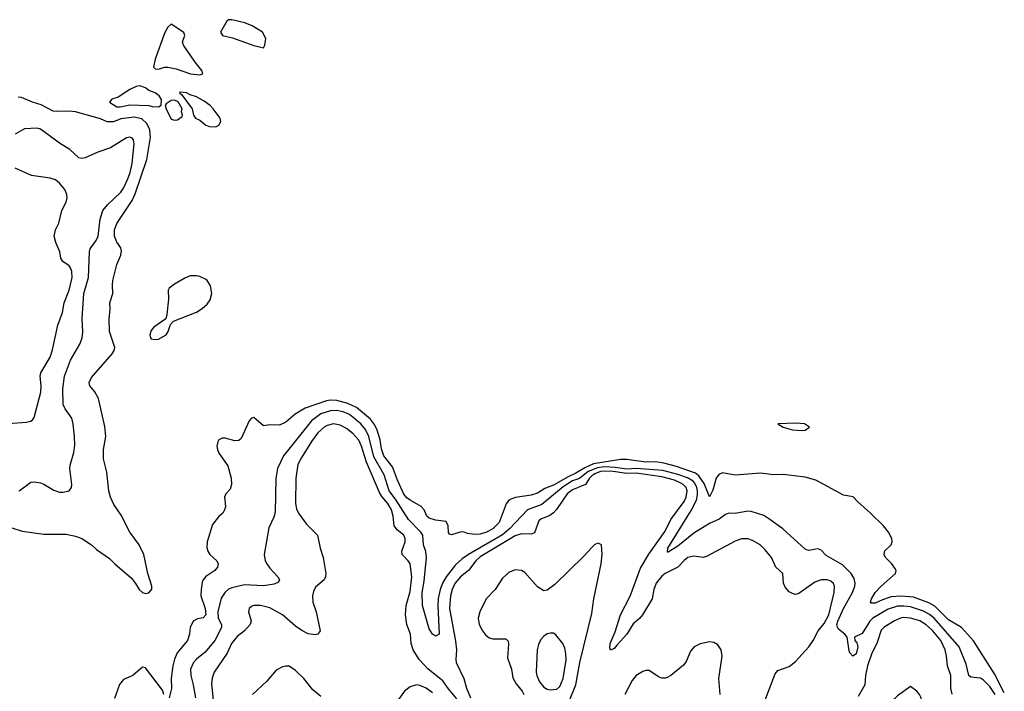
# Model space of a CAD drawing. Header units: inches. Extents: x 1473912 to 1647258, y 640388 to 773423.
# Tile 334 of 420: x 1543579 to 1549760, y 742190 to 746409. Entities that reach past the tile are written whole.
import ezdxf

# ---------------------------------------------------------------- set-up
doc = ezdxf.new("R2010")
doc.units = ezdxf.units.IN
doc.header["$MEASUREMENT"] = 0
doc.layers.add('B5744', color=7, linetype='Continuous')

msp = doc.modelspace()

# ---------------------------------------------------------------- linework, layer by layer
at = {"layer": 'B5744', "color": 5}
for points, elevation in [([(1544530, 746380.7), (1544510, 746363.1), (1544490, 746327.8), (1544430, 746161.2), (1544418.8, 746110), (1544430, 746100.7), (1544450, 746098.8), (1544489.1, 746110.9), (1544510, 746110.6), (1544560.9, 746100.9), (1544652, 746070), (1544710, 746063), (1544728.7, 746070), (1544722.7, 746090), (1544681.5, 746141.4), (1544607.3, 746250), (1544602, 746270), (1544616, 746310), (1544609.4, 746329.4)], 640), ([(1544910, 746409.2), (1544890, 746408.7), (1544879.6, 746400.4), (1544839.1, 746330), (1544852, 746310), (1544915.9, 746295.9), (1545050, 746246.8), (1545110, 746232), (1545119, 746250), (1545124, 746290), (1545102.7, 746330), (1545039.3, 746370), (1544993.2, 746390)], 640), ([(1544333.8, 745993.8), (1544310, 745989.6), (1544270, 745971.2), (1544197.4, 745922.6), (1544158.4, 745910), (1544142.8, 745890), (1544190, 745860.7), (1544210, 745860.7), (1544270, 745874), (1544388.9, 745871.1), (1544410, 745862.8), (1544450, 745862), (1544468, 745872), (1544468.4, 745908.4), (1544455.3, 745930), (1544430, 745948.7), (1544390, 745964), (1544370, 745982)], 640), ([(1544585.4, 745954.6), (1544582, 745950), (1544598, 745938), (1544661, 745850), (1544671.3, 745810), (1544682, 745790), (1544710, 745778), (1544746.8, 745746.8), (1544770, 745738.8), (1544810, 745736), (1544830, 745746), (1544842, 745770), (1544838, 745790), (1544794, 745850), (1544774, 745870), (1544738, 745898), (1544690, 745925.2), (1544650, 745937.2), (1544626, 745950)], 640), ([(1544550, 745904), (1544530, 745902), (1544499.6, 745880.4), (1544492, 745870), (1544498, 745850), (1544530, 745784.7), (1544550, 745778), (1544570, 745781), (1544599, 745801), (1544602, 745810), (1544595.3, 745830), (1544599, 745850), (1544573.2, 745893.2)], 640), ([(1544690, 744800.7), (1544650, 744799.8), (1544614.9, 744785.1), (1544551.4, 744748.6), (1544517.5, 744722.5), (1544510.5, 744709.5), (1544512.6, 744652.6), (1544503.4, 744556.6), (1544496.4, 744530), (1544422, 744478), (1544404.1, 744455.9), (1544396.1, 744430), (1544399.5, 744410), (1544405.3, 744405.3), (1544430, 744400.1), (1544450, 744403), (1544497.7, 744430), (1544512.2, 744450), (1544525.3, 744494.7), (1544543.9, 744516.1), (1544689.1, 744570.9), (1544725.6, 744594.4), (1544756.9, 744623.1), (1544775.6, 744650), (1544785.4, 744690), (1544777.5, 744737.5), (1544754.2, 744774.2), (1544710, 744796.6)], 640), ([(1548453.7, 743873.7), (1548338, 743870), (1548372, 743850), (1548430, 743833.4), (1548490, 743828.2), (1548510, 743831.3), (1548538, 743850), (1548506, 743870)], 640), ([(1546910, 742556.2), (1546890, 742551.8), (1546866.4, 742533.6), (1546850, 742515.1), (1546835.1, 742484.9), (1546826.7, 742450), (1546822, 742310), (1546825.4, 742290), (1546842.2, 742250), (1546870, 742215.6), (1546890, 742202.8), (1546910, 742199), (1546950, 742203.6), (1546970, 742220.3), (1546990.4, 742269.6), (1547008.8, 742388.8), (1547006.9, 742426.9), (1547000.9, 742460.9), (1546989.6, 742490), (1546944.7, 742544.7), (1546930, 742554.5)], 740), ([(1549170, 742220.9), (1549090, 742161.3), (1549013.9, 742090), (1548986, 742050), (1548983.7, 742030), (1548992.8, 742010), (1549026.5, 741986.5), (1549070, 741977.1), (1549130, 741984.2), (1549175, 742005), (1549210, 742035.3), (1549230.4, 742069.6), (1549241.4, 742110), (1549237.3, 742150), (1549227.7, 742170), (1549210, 742190.9)], 720)]:
    msp.add_lwpolyline(points, close=True, dxfattribs=dict(at, elevation=elevation))
for points, elevation in [([(1543530, 743216.3), (1543595.2, 743195.2), (1543730, 743178), (1543870, 743177.1), (1543930, 743165.5), (1543970.4, 743150.4), (1544030, 743111), (1544061.4, 743081.4), (1544143.4, 743023.4), (1544176.3, 742990), (1544280.9, 742900.9), (1544307.2, 742867.2), (1544328.7, 742830), (1544350, 742810.4), (1544370, 742804.4), (1544390, 742807.9), (1544408.2, 742831.8), (1544408.3, 742850), (1544383.5, 742930), (1544358, 743050), (1544329.6, 743110), (1544271.6, 743190), (1544216.8, 743296.8), (1544170, 743364.5), (1544148.7, 743410), (1544139.8, 743450), (1544126.9, 743566.9), (1544105.1, 743650), (1544105.6, 743710), (1544120.7, 743790), (1544114.1, 743854.1), (1544073.2, 744030), (1544050.5, 744070.5), (1544019.7, 744110), (1544015.8, 744130), (1544030, 744161.6), (1544159.3, 744310), (1544172.3, 744330), (1544176.9, 744350), (1544143.9, 744450), (1544140.4, 744530), (1544148.2, 744590), (1544144.7, 744630), (1544164.7, 744690), (1544161.5, 744741.5), (1544164.5, 744770), (1544189.8, 744870.2), (1544214.3, 744930), (1544217.4, 744957.4), (1544215.1, 744975.1), (1544190, 745012.3), (1544174, 745050), (1544173.7, 745090), (1544190, 745128), (1544286.2, 745273.8), (1544304.3, 745315.7), (1544377.1, 745530), (1544400.8, 745670), (1544396.5, 745716.5), (1544378, 745758), (1544345.7, 745785.7), (1544297, 745797), (1544214.1, 745785.9), (1544167.7, 745767.7), (1544127.5, 745767.5), (1544087.2, 745787.2), (1543929.9, 745829.9), (1543890, 745835.3), (1543810, 745831.6), (1543790, 745834.8), (1543714.9, 745874.9), (1543659.5, 745890), (1543590, 745919.7), (1543570, 745923.1)], 640), ([(1543575.1, 743450), (1543650, 743504.4), (1543670, 743506.7), (1543710, 743499.5), (1543730, 743492.2), (1543793.9, 743453.9), (1543830, 743442), (1543850, 743440.3), (1543889, 743450), (1543904.5, 743470), (1543907.3, 743490), (1543893.5, 743590), (1543895.1, 743610), (1543918.8, 743690), (1543924.7, 743735.3), (1543923.9, 743790), (1543915.4, 743870), (1543905.8, 743905.8), (1543863.7, 743963.7), (1543852.1, 743992.1), (1543850.6, 744090), (1543859.8, 744170), (1543897.9, 744270), (1543957.6, 744370), (1543970.9, 744410), (1543974.8, 744445.2), (1543971.5, 744531.5), (1543982.1, 744690), (1544010.5, 744790), (1544017, 744950), (1544021.6, 744970), (1544059, 745021), (1544071.6, 745048.4), (1544083.5, 745156.5), (1544101.4, 745210), (1544130, 745246.8), (1544213.6, 745326.4), (1544230, 745350.1), (1544259.1, 745410), (1544273.6, 745450), (1544285.3, 745505.3), (1544297.8, 745630), (1544293.5, 745653.5), (1544284.7, 745664.7), (1544270, 745672.1), (1544250, 745667.3), (1544150, 745604.5), (1544070, 745577.8), (1543990, 745541.5), (1543970, 745537.7), (1543950, 745542), (1543894.1, 745594.1), (1543835.1, 745630), (1543710, 745720.7), (1543690, 745727.3), (1543610, 745723), (1543550, 745691)], 660), ([(1543510, 743872.2), (1543620.1, 743879.9), (1543650, 743887.7), (1543662.5, 743897.5), (1543669.6, 743910.4), (1543711.2, 744068.8), (1543713.6, 744110), (1543708.2, 744170), (1543711.6, 744190), (1543771.4, 744290), (1543785.5, 744334.5), (1543818.1, 744490), (1543848.8, 744570), (1543858.6, 744630), (1543890, 744710.4), (1543908, 744790), (1543906.8, 744826.8), (1543899.1, 744850), (1543890, 744863.1), (1543850.6, 744890.6), (1543838, 744910), (1543830.8, 744950), (1543805.6, 745010), (1543794.8, 745050), (1543804.2, 745090), (1543825.6, 745130), (1543843.5, 745210), (1543870, 745262), (1543877.2, 745290), (1543876.1, 745310), (1543862.1, 745342.1), (1543830, 745382.6), (1543803.5, 745403.5), (1543770, 745414.2), (1543652.7, 745430), (1543550, 745476.1)], 680), ([(1549759.8, 742179.8), (1549698.8, 742298.8), (1549566.2, 742506.2), (1549490.7, 742590.7), (1549410, 742638.3), (1549324.7, 742724.7), (1549286, 742746), (1549190, 742781.5), (1549110, 742788.2), (1549050, 742782.8), (1548994.9, 742765.1), (1548950, 742743.9), (1548924.1, 742744.1), (1548920.5, 742750), (1548926.6, 742770), (1548950, 742810.3), (1548986.6, 742850), (1549077.2, 742930), (1549081.2, 742950), (1549077, 742957), (1549053.2, 742990), (1549013.2, 743030), (1549005.2, 743050), (1549010, 743072), (1549049.1, 743110.9), (1549055.3, 743130), (1549054, 743150), (1549032.7, 743190), (1549000.9, 743230), (1548919.6, 743310), (1548839.5, 743379.5), (1548811.5, 743411.5), (1548750, 743422.9), (1548576.3, 743516.3), (1548510, 743535.3), (1548371.6, 743551.6), (1548310, 743549.8), (1548230, 743559.4), (1548070, 743548.5), (1547990, 743561.5), (1547968, 743552), (1547951.3, 743530), (1547930, 743452.7), (1547910, 743412.7), (1547876.5, 743496.5), (1547843.3, 743543.3), (1547821, 743561), (1547701.9, 743601.9), (1547622.4, 743622.4), (1547570, 743630.9), (1547510, 743629.5), (1547390, 743645.8), (1547350, 743646.8), (1547181.5, 743618.5), (1547125.7, 743594.3), (1547070, 743559.8), (1547022.1, 743537.9), (1546930, 743485.7), (1546876.3, 743463.7), (1546830, 743434.6), (1546790, 743421.8), (1546692.2, 743407.8), (1546661.9, 743398.1), (1546649.1, 743390), (1546633.1, 743366.8), (1546590, 743249.8), (1546550.2, 743210), (1546510.3, 743190), (1546470, 743178.2), (1546435.3, 743175.3), (1546390, 743180.9), (1546370, 743189.4), (1546350, 743191.6), (1546290, 743172.3), (1546276.5, 743176.5), (1546270, 743188), (1546269.6, 743230), (1546255.8, 743255.8), (1546190, 743265.8), (1546150, 743277.4), (1546135.1, 743290), (1546118, 743330), (1546099.2, 743350), (1546030, 743390.7), (1546010, 743405.2), (1545990, 743428.3), (1545950, 743515.4), (1545919.3, 743599.3), (1545865.7, 743670), (1545850, 743712.3), (1545841.6, 743770), (1545823.1, 743830), (1545806.5, 743866.5), (1545780.5, 743900.5), (1545693.5, 743973.5), (1545639, 743999), (1545570, 744017.5), (1545530, 744019.7), (1545504.6, 744015.4), (1545371.7, 743968.3), (1545309.1, 743930.9), (1545250, 743880.7), (1545210, 743862.9), (1545150, 743863.7), (1545110, 743858), (1545050, 743909.2), (1545034.4, 743905.6), (1545020.7, 743890), (1544970, 743779), (1544954.6, 743765.4), (1544930, 743764.5), (1544870, 743779.6), (1544850, 743779.6), (1544830.3, 743769.7), (1544822.4, 743757.6), (1544817.3, 743730), (1544821.2, 743710), (1544830, 743686.4), (1544885.7, 743605.7), (1544906, 743530), (1544907.9, 743490), (1544900, 743460), (1544874, 743430), (1544864.6, 743410), (1544870.3, 743350), (1544864.9, 743330), (1544854.9, 743310), (1544830, 743287.3), (1544790, 743236.9), (1544755.5, 743130), (1544754.4, 743094.4), (1544760.2, 743070), (1544773.4, 743050), (1544817.4, 743010), (1544824.9, 742990), (1544820.2, 742970), (1544804.4, 742950), (1544748.7, 742911.3), (1544730.2, 742890), (1544725.3, 742874.7), (1544717.8, 742830), (1544717.3, 742790), (1544742.6, 742710), (1544746.8, 742670), (1544730, 742650.8), (1544695.6, 742644.4), (1544668.9, 742630), (1544650.2, 742590), (1544645.2, 742550), (1544633.4, 742510), (1544568.1, 742431.9), (1544550, 742391.6), (1544539.8, 742350), (1544530.2, 742270.2), (1544532.7, 742207.3), (1544518.2, 742150)], 640), ([(1549702.2, 742170), (1549670, 742219.4), (1549630, 742260.8), (1549610, 742271.6), (1549550, 742279.9), (1549536.2, 742290), (1549520.6, 742360.6), (1549475.9, 742470), (1549319, 742650), (1549290, 742673.2), (1549253.4, 742693.4), (1549170, 742720.6), (1549130, 742725.6), (1549090, 742724.2), (1549030, 742706.6), (1548934.5, 742650), (1548916.5, 742630), (1548866.9, 742553.1), (1548818.6, 742530), (1548820.7, 742510), (1548834.4, 742494.4), (1548840.5, 742470), (1548830, 742426), (1548810, 742411.6), (1548790.9, 742430.9), (1548785.1, 742445.1), (1548772.4, 742530), (1548759.5, 742550), (1548719.7, 742579.7), (1548712.2, 742592.2), (1548709.6, 742609.6), (1548714, 742630), (1548750.3, 742710), (1548806.7, 742810), (1548822.1, 742850), (1548824.2, 742870), (1548818, 742898), (1548799.5, 742930), (1548744.4, 742984.4), (1548642.6, 743042.6), (1548610, 743077.6), (1548590, 743084.2), (1548530, 743074), (1548510, 743082.9), (1548370, 743210.8), (1548287.3, 743270), (1548250, 743293.7), (1548170, 743319.8), (1548150, 743321.1), (1548070, 743307.2), (1548030, 743308.2), (1548010, 743301.5), (1547969.5, 743270.5), (1547910, 743244.5), (1547810, 743183.2), (1547710, 743102.2), (1547650, 743064), (1547644.6, 743064.6), (1547648.6, 743090), (1547793.5, 743326.5), (1547826.8, 743390), (1547834.7, 743425.3), (1547834.3, 743450), (1547830.4, 743470), (1547816.9, 743496.9), (1547806.4, 743510), (1547770.7, 743530.7), (1547710, 743552.4), (1547616.6, 743576.6), (1547450, 743589.2), (1547390, 743586.1), (1547316.6, 743596.6), (1547250, 743599.5), (1547205.7, 743594.3), (1547148.1, 743571.9), (1547092.5, 743527.4), (1547050, 743511.3), (1546990, 743473.8), (1546856, 743364), (1546765.9, 743330), (1546653.7, 743210), (1546610, 743173), (1546396.4, 743050), (1546357.2, 743022.8), (1546315.4, 742984.6), (1546255.7, 742910), (1546233.7, 742870), (1546218.7, 742830), (1546206.9, 742773.1), (1546204.4, 742730), (1546211.8, 742550), (1546190, 742536.9), (1546169.9, 742549.9), (1546150, 742582.9), (1546107.9, 742730), (1546104.8, 742810), (1546117.4, 742882.6), (1546132.6, 743030), (1546128, 743068), (1546113.5, 743110), (1546109.4, 743170), (1546097.6, 743190), (1546020.5, 743270), (1545937.9, 743397.9), (1545899, 743450), (1545867.7, 743550), (1545802.4, 743662.4), (1545770.4, 743790.4), (1545750, 743835.6), (1545721.3, 743870), (1545650, 743928.3), (1545610, 743945.6), (1545570, 743954.1), (1545530, 743951.8), (1545470, 743932.8), (1545410, 743889.4), (1545235.3, 743670), (1545198.5, 743590), (1545186.1, 743526.1), (1545183.7, 743316.3), (1545175.1, 743284.9), (1545142.3, 743217.7), (1545114.3, 743050), (1545120.9, 743010), (1545130.3, 742990), (1545150, 742962.6), (1545199.6, 742910), (1545210.2, 742890), (1545204.7, 742875.3), (1545176.9, 742863.1), (1545110, 742851.6), (1544990, 742859.3), (1544910, 742840.7), (1544890, 742830.8), (1544870, 742812.1), (1544844.9, 742775.1), (1544822.1, 742690), (1544824.6, 742650), (1544846.6, 742610), (1544845.1, 742590), (1544803.5, 742510), (1544744.5, 742435.5), (1544688.9, 742391.1), (1544670.1, 742370), (1544652.1, 742330), (1544652.7, 742290), (1544668.8, 742230), (1544682.6, 742150)], 660), ([(1546323.5, 742143.5), (1546270, 742206), (1546235.2, 742255.2), (1546143.5, 742330), (1546085.8, 742390), (1546048.4, 742450), (1546037.1, 742490), (1546031.6, 742550), (1546009.9, 742610), (1546001.3, 742670), (1546005.2, 742730), (1546030, 742818), (1546039.9, 742910), (1546030.4, 742990.4), (1546018.2, 743010), (1545979.8, 743050), (1545977.3, 743070), (1545998, 743130), (1545999.8, 743150), (1545991.6, 743170), (1545950, 743201.3), (1545930.4, 743230), (1545923.6, 743290), (1545912.5, 743330), (1545890, 743369.2), (1545852.8, 743412.8), (1545838, 743438), (1545755.9, 743630), (1545724.6, 743730), (1545707.8, 743767.8), (1545671.2, 743810), (1545630, 743841.1), (1545590, 743861.9), (1545550, 743869.3), (1545510, 743859.6), (1545490, 743849.9), (1545450, 743813.6), (1545410, 743759.1), (1545345.2, 743654.8), (1545325.6, 743614.4), (1545311.8, 743530), (1545309.6, 743370), (1545316.7, 743336.7), (1545330, 743308.3), (1545380.6, 743240.6), (1545448.1, 743170), (1545465, 743090), (1545484.1, 743030), (1545500.9, 742930), (1545499.5, 742910), (1545490.4, 742890), (1545436.7, 742843.3), (1545423.7, 742816.3), (1545417.7, 742790), (1545420.2, 742750), (1545439.7, 742690), (1545464.9, 742570), (1545450.6, 742550), (1545434.4, 742545.6), (1545390, 742551.2), (1545350, 742571.1), (1545310, 742599.6), (1545230, 742669.9), (1545150, 742714), (1545090, 742729.8), (1545050.2, 742729.8), (1545036, 742724), (1545018.7, 742710), (1545015.2, 742690), (1545031.8, 742631.8), (1545026.4, 742610), (1544991.3, 742570), (1544944.9, 742535.1), (1544908.8, 742490), (1544881.1, 742430), (1544800.2, 742310), (1544787, 742273), (1544783.8, 742236.2), (1544802.3, 742050)], 680), ([(1548257.4, 742130), (1548320.7, 742299.3), (1548339, 742321), (1548410, 742345.8), (1548450, 742377.4), (1548533.1, 742470), (1548560.3, 742510), (1548591.4, 742570), (1548630, 742615.5), (1548657.4, 742670), (1548692.5, 742810), (1548694, 742850), (1548686.7, 742866.7), (1548670, 742882), (1548650, 742890.7), (1548610, 742890.7), (1548570, 742875.1), (1548470, 742805.1), (1548450, 742799.2), (1548430, 742803.5), (1548410, 742815.8), (1548383.9, 742843.9), (1548374.4, 742870), (1548369.8, 742929.8), (1548324.8, 742970), (1548298.7, 743030), (1548259.2, 743079.2), (1548227.3, 743110), (1548178.4, 743138.4), (1548150, 743147.9), (1548110, 743148.6), (1548070, 743133.5), (1547890, 743036.5), (1547869.8, 743029.8), (1547810, 743039.4), (1547774, 743030), (1547750, 743012.4), (1547710, 742969), (1547630, 742929.4), (1547610, 742913.5), (1547575.5, 742870), (1547560.6, 742830), (1547549.5, 742770), (1547489.6, 742670.4), (1547470, 742647.1), (1547430, 742613.3), (1547389.5, 742550), (1547330, 742481.7), (1547310, 742459.8), (1547288.2, 742448.2), (1547283.9, 742463.9), (1547286.8, 742490), (1547316.6, 742563.4), (1547350.3, 742670), (1547411.7, 742788.3), (1547475.5, 742964.5), (1547527.8, 743052.2), (1547630, 743195.3), (1547667.3, 743270), (1547750, 743382.2), (1547762.5, 743410), (1547769, 743450), (1547762.5, 743470), (1547744.9, 743490), (1547730, 743498.6), (1547690, 743515.5), (1547610, 743538), (1547450, 743561.3), (1547390, 743558.8), (1547290, 743573.3), (1547225.7, 743570), (1547190, 743556.6), (1547170, 743543.5), (1547155.3, 743530), (1547130, 743488.8), (1547050, 743455.6), (1547015.5, 743430), (1546948.5, 743331.5), (1546929.4, 743310.6), (1546906.4, 743293.6), (1546850, 743272.4), (1546838.3, 743261.7), (1546810, 743186.2), (1546790, 743177), (1546730, 743179.7), (1546690, 743165.9), (1546470, 743034.1), (1546441.6, 743010), (1546396.6, 742950), (1546345.5, 742910), (1546310, 742866.3), (1546293.8, 742830), (1546283.3, 742790), (1546277.9, 742710), (1546314.9, 742505.1), (1546320.3, 742450), (1546316.4, 742390), (1546320.1, 742370), (1546368.1, 742270), (1546384.1, 742210), (1546408.5, 742150)], 680), ([(1547030, 742131.7), (1547069.6, 742230), (1547095, 742370), (1547170, 742679.1), (1547182.9, 742770), (1547229.7, 742990), (1547236.3, 743050), (1547232, 743110), (1547210, 743120.9), (1547190, 743111.8), (1547170, 743094), (1547120.4, 743039.6), (1546938, 742862), (1546890, 742825.3), (1546870, 742822.2), (1546830, 742845.5), (1546750, 742935.4), (1546730, 742949.7), (1546690, 742953.6), (1546650, 742936.8), (1546610, 742900.5), (1546563.9, 742830), (1546506.7, 742770), (1546467.8, 742690), (1546458.2, 742650), (1546463.7, 742610), (1546483.5, 742570), (1546503.8, 742543.8), (1546526.6, 742526.6), (1546550, 742518.9), (1546630, 742519.2), (1546645.5, 742505.5), (1546648.4, 742488.4), (1546641.2, 742401.2), (1546666.6, 742330), (1546675.4, 742275.4), (1546696.4, 742236.4), (1546734.4, 742190), (1546744.2, 742170)], 720), ([(1549432.8, 742172.8), (1549424.7, 742210), (1549425, 742290), (1549403.8, 742350), (1549397.3, 742410), (1549387.7, 742450), (1549361.1, 742510), (1549310, 742572.7), (1549270, 742608.5), (1549230, 742632.2), (1549171.5, 742650), (1549130, 742652.8), (1549108.8, 742650), (1549070, 742633.5), (1549006.6, 742593.4), (1548986.2, 742573.8), (1548959.7, 742490), (1548927.3, 742430), (1548900.1, 742350), (1548887.5, 742290), (1548885.3, 742230), (1548841.6, 742158.4)], 680), ([(1547976.7, 742170), (1547967.7, 742270), (1547988.1, 742410), (1547983.1, 742450), (1547961.3, 742481.3), (1547936.5, 742496.5), (1547910, 742500.8), (1547850, 742488.7), (1547812.4, 742470), (1547790, 742442.9), (1547761.8, 742378.2), (1547745.3, 742354.7), (1547666.7, 742290), (1547643.5, 742276.5), (1547630, 742271.9), (1547610, 742272.7), (1547590, 742280.7), (1547530, 742320.4), (1547510, 742320.9), (1547490, 742314.2), (1547450, 742288.6), (1547423, 742257), (1547378, 742170)], 720), ([(1545470, 742158), (1545420, 742200), (1545362.6, 742270), (1545310, 742321.5), (1545270, 742347.4), (1545250, 742348.7), (1545230, 742344.5), (1545190, 742322.5), (1545130, 742254.4), (1545040.7, 742170)], 720), ([(1544484.5, 742170), (1544476.6, 742196.6), (1544370, 742337.6), (1544350, 742342), (1544290, 742289.4), (1544230, 742265.2), (1544206.7, 742233.3), (1544175.3, 742144.7)], 640), ([(1546170, 742181.2), (1546130, 742209.9), (1546090, 742227.1), (1546070, 742229.8), (1546030, 742218.4), (1545994.7, 742190), (1545950.2, 742129.8)], 720)]:
    msp.add_lwpolyline(points, dxfattribs=dict(at, elevation=elevation))

doc.saveas('drawing.dxf')
